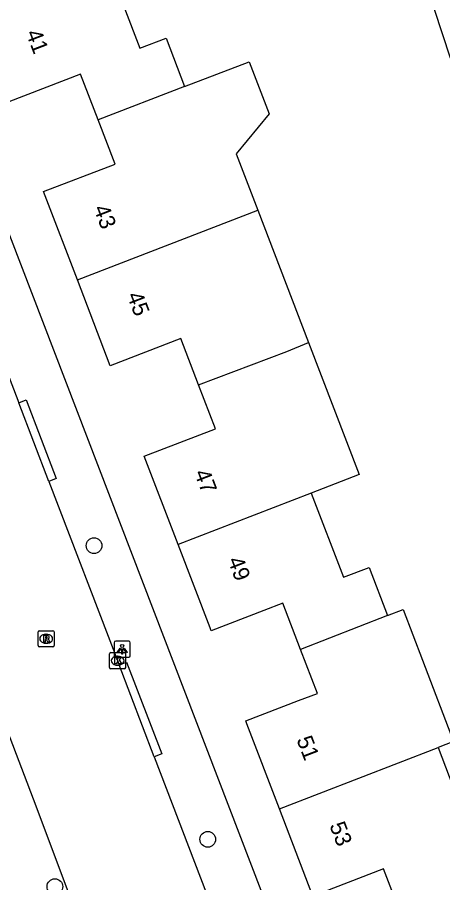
# Model space of a CAD drawing. Extents: x 159265 to 160143, y 383413 to 384319.
# Drawn here: x 159471.1 to 159497.6, y 383763 to 383816.8 of the extents above; entities that cross this region are included whole.
import ezdxf

# ---------------------------------------------------------------- set-up
doc = ezdxf.new("R2010")
doc.units = 0
for name, color, linetype in [('IMGEO_Boom', 7, 'Continuous'), ('IMGEO_Kolk', 7, 'Continuous'), ('IMGEO_Lichtpunt', 7, 'Continuous'), ('IMGEO_Pand', 7, 'Continuous'), ('IMGEO_Pand_nummerreeks', 7, 'Continuous'), ('IMGEO_Rijbaan_lokaal_gesloten', 7, 'Continuous'), ('IMGEO_Rioolput', 7, 'Continuous'), ('IMGEO_Voetpad_open', 7, 'Continuous')]:
    doc.layers.add(name, color=color, linetype=linetype)

msp = doc.modelspace()

# ---------------------------------------------------------------- linework, layer by layer
at = {"layer": 'IMGEO_Boom'}
for centre in [(159475.838, 383783.925), (159482.922, 383765.65), (159473.399, 383762.708)]:
    msp.add_circle(centre, 0.489, dxfattribs=at)
at = {"layer": 'IMGEO_Kolk'}
for p, q in [((159476.807, 383776.34), (159476.807, 383777.192)), ((159476.882, 383777.266), (159477.734, 383777.266)), ((159477.295, 383777.046), (159477.32, 383777.046)), ((159477.808, 383777.192), (159477.808, 383776.34)), ((159477.318, 383776.486), (159477.293, 383776.486)), ((159477.734, 383776.266), (159476.882, 383776.266))]:
    msp.add_line(p, q, dxfattribs=at)
for points in [[(159476.807, 383776.34), (159476.807, 383777.192)], [(159476.882, 383777.266), (159477.734, 383777.266)], [(159477.128, 383776.966), (159477.251, 383776.966), (159477.251, 383776.815), (159477.381, 383776.966), (159477.545, 383776.966), (159477.399, 383776.815), (159477.552, 383776.566), (159477.4, 383776.566), (159477.315, 383776.73), (159477.251, 383776.663), (159477.251, 383776.566), (159477.128, 383776.566), (159477.128, 383776.966)], [(159477.808, 383777.192), (159477.808, 383776.34)], [(159477.734, 383776.266), (159476.882, 383776.266)]]:
    msp.add_lwpolyline(points, dxfattribs=at)
for centre, start, end in [((159476.884, 383777.19), 91.552, 178.448), ((159476.884, 383777.19), 91.552, 178.448), ((159477.732, 383777.19), 1.552, 88.448), ((159477.732, 383777.19), 1.552, 88.448), ((159476.884, 383776.342), 181.552, 268.448), ((159476.884, 383776.342), 181.552, 268.448), ((159477.732, 383776.342), 271.552, 358.448), ((159477.732, 383776.342), 271.552, 358.448)]:
    msp.add_arc(centre, 0.0765, start, end, dxfattribs=at)
for centre, major_axis, ratio, start_param, end_param in [((159477.294, 383776.766), (-0.387, 0.002), 0.722429, 4.712389, 7.853982), ((159477.319, 383776.766), (-0.39, 0.002), 0.717154, 1.570796, 4.712389)]:
    msp.add_ellipse(centre, major_axis=major_axis, ratio=ratio, start_param=start_param, end_param=end_param, dxfattribs=at)
at = {"layer": 'IMGEO_Lichtpunt'}
for p, q in [((159477.995, 383777.979), (159477.187, 383777.979)), ((159477.995, 383777.979), (159477.187, 383777.979)), ((159477.093, 383777.884), (159477.093, 383777.077)), ((159477.093, 383777.884), (159477.093, 383777.077)), ((159478.089, 383777.077), (159478.089, 383777.884)), ((159478.089, 383777.077), (159478.089, 383777.884)), ((159477.187, 383776.983), (159477.995, 383776.983)), ((159477.187, 383776.983), (159477.995, 383776.983))]:
    msp.add_line(p, q, dxfattribs=at)
for points in [[(159477.467, 383777.548), (159477.506, 383777.52), (159477.318, 383777.258), (159477.28, 383777.285), (159477.467, 383777.548)], [(159477.569, 383777.5), (159477.616, 383777.5), (159477.616, 383777.178), (159477.569, 383777.178), (159477.569, 383777.5)], [(159477.679, 383777.52), (159477.717, 383777.547), (159477.904, 383777.285), (159477.865, 383777.257), (159477.679, 383777.52)]]:
    msp.add_lwpolyline(points, dxfattribs=at)
msp.add_circle((159477.592, 383777.682), 0.0994, dxfattribs=at)
for centre, start, end in [((159477.187, 383777.884), 90, 180), ((159477.187, 383777.884), 90, 180), ((159477.995, 383777.884), 0, 90), ((159477.995, 383777.884), 0, 90), ((159477.187, 383777.077), 180, 270), ((159477.187, 383777.077), 180, 270), ((159477.995, 383777.077), 270, 0), ((159477.995, 383777.077), 270, 360)]:
    msp.add_arc(centre, 0.0946, start, end, dxfattribs=at)
at = {"layer": 'IMGEO_Pand'}
for points in [[(159498.038, 383814.253), (159497.046, 383817.295), (159498.685, 383817.83), (159496.947, 383823.162)], [(159476.697, 383820.093), (159478.7, 383814.871), (159480.327, 383815.496), (159481.48, 383812.491)], [(159476.091, 383810.419), (159475.002, 383813.256), (159470.522, 383811.537), (159470.435, 383811.765), (159468.448, 383816.942)], [(159481.48, 383812.491), (159485.508, 383814.031), (159486.746, 383810.805), (159484.689, 383808.311), (159486.038, 383804.795)], [(159481.48, 383812.491), (159476.091, 383810.419)], [(159474.799, 383800.472), (159472.792, 383805.702), (159472.696, 383805.953), (159477.149, 383807.661), (159476.091, 383810.419)], [(159474.799, 383800.472), (159486.038, 383804.795)], [(159486.038, 383804.795), (159489.193, 383796.574)], [(159482.348, 383793.938), (159481.247, 383796.809), (159476.852, 383795.122), (159474.799, 383800.472)], [(159482.348, 383793.938), (159487.845, 383796.014), (159489.193, 383796.574)], [(159489.193, 383796.574), (159492.35, 383788.342), (159489.373, 383787.194)], [(159481.076, 383783.994), (159478.963, 383789.5), (159483.398, 383791.202), (159482.348, 383793.938)], [(159489.373, 383787.194), (159481.076, 383783.994)], [(159489.373, 383787.194), (159491.381, 383781.961), (159492.973, 383782.572), (159494.124, 383779.573)], [(159488.697, 383777.472), (159487.596, 383780.342), (159486.42, 383779.891), (159483.134, 383778.63), (159483.062, 383778.817), (159481.076, 383783.994)], [(159494.124, 383779.573), (159495.087, 383779.946), (159496.291, 383776.808), (159498.237, 383771.737), (159497.269, 383771.357)], [(159494.124, 383779.573), (159488.697, 383777.472)], [(159487.395, 383767.541), (159485.365, 383772.832), (159485.293, 383773.019), (159488.574, 383774.279), (159489.75, 383774.73), (159488.697, 383777.472)], [(159487.395, 383767.541), (159497.269, 383771.357)], [(159497.269, 383771.357), (159499.277, 383766.124), (159500, 383764.214), (159500.424, 383763.095)], [(159494.951, 383761.005), (159493.876, 383763.807), (159489.475, 383762.119), (159487.395, 383767.541)]]:
    msp.add_lwpolyline(points, dxfattribs=at)
at = {"layer": 'IMGEO_Rijbaan_lokaal_gesloten'}
for points in [[(159467.126, 383803.315), (159471.145, 383792.82)], [(159473.023, 383787.916), (159471.145, 383792.82)], [(159473.023, 383787.916), (159477.396, 383776.499)], [(159479.585, 383770.783), (159477.396, 383776.499)], [(159475.831, 383758.13), (159475.5, 383759.023), (159472.225, 383767.721), (159469.529, 383774.749)], [(159479.585, 383770.783), (159483.224, 383761.306), (159483.308, 383761.046)]]:
    msp.add_lwpolyline(points, dxfattribs=at)
at = {"layer": 'IMGEO_Rioolput'}
for p, q in [((159472.353, 383777.703), (159472.353, 383778.555)), ((159472.428, 383778.629), (159473.28, 383778.629)), ((159473.354, 383778.555), (159473.354, 383777.703)), ((159472.841, 383778.409), (159472.866, 383778.409)), ((159473.28, 383777.629), (159472.428, 383777.629)), ((159472.864, 383777.849), (159472.839, 383777.849))]:
    msp.add_line(p, q, dxfattribs=at)
for points in [[(159472.353, 383777.703), (159472.353, 383778.555)], [(159472.428, 383778.629), (159473.28, 383778.629)], [(159473.354, 383778.555), (159473.354, 383777.703)], [(159472.942, 383778.327), (159472.69, 383778.329), (159472.69, 383777.929)], [(159472.69, 383777.929), (159472.814, 383777.929), (159472.814, 383778.091), (159472.825, 383778.091)], [(159472.868, 383778.248), (159472.814, 383778.248), (159472.814, 383778.167)], [(159472.814, 383778.167), (159472.866, 383778.167)], [(159472.872, 383778.062), (159472.943, 383777.929), (159473.083, 383777.929), (159473.018, 383778.055)], [(159473.28, 383777.629), (159472.428, 383777.629)]]:
    msp.add_lwpolyline(points, dxfattribs=at)
for centre, radius, start, end in [((159472.43, 383778.553), 0.0765, 91.552, 178.448), ((159472.43, 383778.553), 0.0765, 91.552, 178.448), ((159473.278, 383778.553), 0.0765, 1.552, 88.448), ((159473.278, 383778.553), 0.0765, 1.552, 88.448), ((159472.824, 383778.038), 0.0533, 26.0293, 88.6989), ((159472.85, 383778.356), 0.19, 274.7715, 282.9687), ((159472.874, 383778.152), 0.0964, 77.0061, 93.1865), ((159472.888, 383778.209), 0.0378, 276.6634, 79.6772), ((159472.941, 383778.217), 0.109, 350.3612, 89.416), ((159472.939, 383778.217), 0.112, 277.5842, 350.9817), ((159472.923, 383778.002), 0.108, 29.5134, 73.7905), ((159472.43, 383777.705), 0.0765, 181.552, 268.448), ((159472.43, 383777.705), 0.0765, 181.552, 268.448), ((159473.278, 383777.705), 0.0765, 271.552, 358.448), ((159473.278, 383777.705), 0.0765, 271.552, 358.448)]:
    msp.add_arc(centre, radius, start, end, dxfattribs=at)
for centre, major_axis, ratio, start_param, end_param in [((159472.84, 383778.129), (-0.387, 0.002), 0.722429, 4.712389, 7.853982), ((159472.865, 383778.129), (-0.39, 0.002), 0.717154, 1.570796, 4.712389)]:
    msp.add_ellipse(centre, major_axis=major_axis, ratio=ratio, start_param=start_param, end_param=end_param, dxfattribs=at)
at = {"layer": 'IMGEO_Voetpad_open'}
for points in [[(159458.43, 383834.836), (159491.014, 383750), (159493.662, 383742.956)], [(159471.145, 383792.82), (159471.611, 383792.998), (159473.489, 383788.094), (159473.023, 383787.916)], [(159477.396, 383776.499), (159477.862, 383776.677), (159480.051, 383770.961), (159479.585, 383770.783)]]:
    msp.add_lwpolyline(points, dxfattribs=at)

# ---------------------------------------------------------------- texts
at = {"layer": 'IMGEO_Pand_nummerreeks'}
for s, rotation, p in [('41', 290.9938, (159471.574, 383815.827)), ('43', 290.9925, (159475.792, 383804.92)), ('45', 290.9925, (159477.87, 383799.505)), ('47', 290.993, (159482.063, 383788.457)), ('49', 290.9926, (159484.148, 383783.022)), ('51', 290.993, (159488.436, 383771.863)), ('53', 290.9903, (159490.486, 383766.519))]:
    msp.add_text(s, height=1, rotation=rotation, dxfattribs=at).set_placement(p)

doc.saveas('drawing.dxf')
